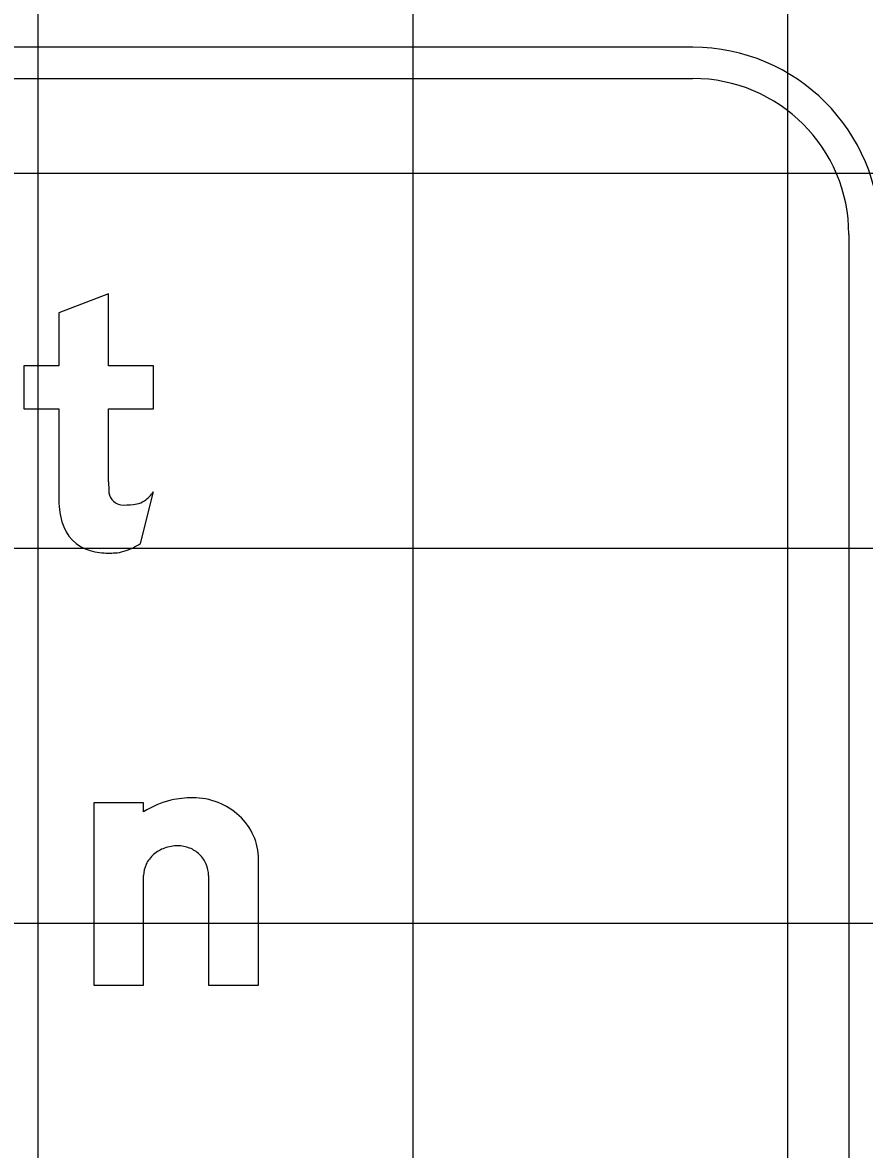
# Model space of a CAD drawing. Extents: x 1797809 to 2198143, y 249608 to 1237864.
# Drawn here: x 2196338.62 to 2196343.11, y 1237296.9 to 1237302.91 of the extents above; entities that cross this region are included whole.
import ezdxf

# ---------------------------------------------------------------- set-up
doc = ezdxf.new("R2010")
doc.units = 0
for name, color, linetype in [('GSBWFILL', 7, 'Continuous'), ('GSCOLORFILL', 7, 'Continuous'), ('GSOUTLINE', 7, 'Continuous'), ('GSSHT', 7, 'Continuous')]:
    doc.layers.add(name, color=color, linetype=linetype)

msp = doc.modelspace()

# ---------------------------------------------------------------- linework, layer by layer
at = {"layer": 'GSBWFILL'}
for p, q in [((2196339.2518, 1237300.1318), (2196339.3219, 1237300.4075)), ((2196339.6149, 1237298.3602), (2196339.6149, 1237297.776))]:
    msp.add_line(p, q, dxfattribs=at)
for points in [[(2196339.0821, 1237300.46), (2196339.0821, 1237300.8496), (2196339.3219, 1237300.8496), (2196339.3219, 1237301.0794), (2196339.0821, 1237301.0794), (2196339.0821, 1237301.4623), (2196338.8157, 1237301.3613), (2196338.8157, 1237301.0794), (2196338.6293, 1237301.0794), (2196338.6293, 1237300.8496), (2196338.8157, 1237300.8496), (2196338.8157, 1237300.3795)], [(2196339.2686, 1237298.7003), (2196339.2686, 1237298.7484), (2196339.0022, 1237298.7484), (2196339.0022, 1237297.776), (2196339.2686, 1237297.776), (2196339.2686, 1237298.3602)], [(2196339.6149, 1237297.776), (2196339.8813, 1237297.776), (2196339.8813, 1237298.4479)]]:
    msp.add_lwpolyline(points, dxfattribs=at)
for centre, major_axis, ratio, start_param, end_param in [((2196340.7497, 1237300.46), (0, 1.6676), 0.999997, 1.570796, 1.606005), ((2196339.1587, 1237300.4142), (0, 0.0766), 0.999997, 1.74085, 2.407828), ((2196339.1466, 1237300.5383), (0, 0.2187), 0.999997, 3.756278, 4.071638), ((2196339.3326, 1237300.3795), (0, 0.5169), 0.999997, 1.570796, 1.830698), ((2196339.1611, 1237300.4169), (0, 0.0802), 0.999997, 2.407828, 3.141593), ((2196339.1611, 1237300.7574), (0, 0.4207), 0.999997, 3.141593, 3.310762), ((2196339.2151, 1237300.4412), (0, 0.0999), 0.999997, 3.310762, 3.756278), ((2196339.0423, 1237300.3023), (0, 0.2165), 0.999997, 1.830698, 2.869526), ((2196339.0821, 1237300.4451), (0, 0.3648), 0.999997, 2.869526, 3.141593), ((2196339.1019, 1237300.2974), (0, 0.2165), 0.999997, 3.205734, 3.427755), ((2196339.0736, 1237300.3938), (0, 0.3169), 0.999997, 3.427755, 3.738844), ((2196339.0821, 1237300.6057), (0, 0.5253), 0.999997, 3.141593, 3.205734), ((2196339.5309, 1237298.2422), (0, 0.5328), 0.999996, 0, 0.219986), ((2196339.5309, 1237298.4), (0, 0.375), 0.999996, 5.914285, 6.283185), ((2196339.5263, 1237298.2957), (0, 0.4797), 0.999996, 0.235088, 0.567132), ((2196339.5399, 1237298.4233), (0, 0.35), 0.999996, 5.532258, 5.914285), ((2196339.5538, 1237298.4383), (0, 0.3295), 0.999996, 5.130076, 5.532258), ((2196339.5755, 1237298.4479), (0, 0.3059), 0.999996, 4.712389, 5.130076), ((2196339.4287, 1237298.3501), (0, 0.1623), 0.999996, 0.715718, 1.126231), ((2196339.4424, 1237298.3342), (0, 0.1833), 0.999996, 0.345704, 0.715718), ((2196339.4514, 1237298.3094), (0, 0.2097), 0.999996, 0, 0.345704), ((2196339.4514, 1237298.3508), (0, 0.1683), 0.999996, 5.900624, 6.283185), ((2196339.4532, 1237298.3554), (0, 0.1634), 0.999996, 5.51227, 5.900624), ((2196339.456, 1237298.3583), (0, 0.1593), 0.999996, 5.115435, 5.51227), ((2196339.4074, 1237298.3602), (0, 0.1388), 0.999996, 1.126231, 1.570796), ((2196339.4605, 1237298.3602), (0, 0.1545), 0.999996, 4.712389, 5.115435)]:
    msp.add_ellipse(centre, major_axis=major_axis, ratio=ratio, start_param=start_param, end_param=end_param, dxfattribs=at)
at = {"layer": 'GSCOLORFILL'}
for p, q in [((2196342.199, 1237302.7782), (2196327.214, 1237302.7782)), ((2196327.214, 1237302.6117), (2196342.199, 1237302.6117)), ((2196343.0315, 1237301.7792), (2196343.0315, 1237293.7872)), ((2196339.2518, 1237300.1318), (2196339.3219, 1237300.4075)), ((2196339.6149, 1237298.3602), (2196339.6149, 1237297.776))]:
    msp.add_line(p, q, dxfattribs=at)
for points in [[(2196339.0821, 1237300.46), (2196339.0821, 1237300.8496), (2196339.3219, 1237300.8496), (2196339.3219, 1237301.0794), (2196339.0821, 1237301.0794), (2196339.0821, 1237301.4623), (2196338.8157, 1237301.3613), (2196338.8157, 1237301.0794), (2196338.6293, 1237301.0794), (2196338.6293, 1237300.8496), (2196338.8157, 1237300.8496), (2196338.8157, 1237300.3795)], [(2196339.2686, 1237298.7003), (2196339.2686, 1237298.7484), (2196339.0022, 1237298.7484), (2196339.0022, 1237297.776), (2196339.2686, 1237297.776), (2196339.2686, 1237298.3602)], [(2196339.6149, 1237297.776), (2196339.8813, 1237297.776), (2196339.8813, 1237298.4479)]]:
    msp.add_lwpolyline(points, dxfattribs=at)
for radius in [0.999, 0.8325]:
    msp.add_arc((2196342.199, 1237301.7792), radius, 0, 90, dxfattribs=at)
for centre, major_axis, ratio, start_param, end_param in [((2196340.7497, 1237300.46), (0, 1.6676), 0.999997, 1.570796, 1.606005), ((2196339.1587, 1237300.4142), (0, 0.0766), 0.999997, 1.74085, 2.407828), ((2196339.1466, 1237300.5383), (0, 0.2187), 0.999997, 3.756278, 4.071638), ((2196339.3326, 1237300.3795), (0, 0.5169), 0.999997, 1.570796, 1.830698), ((2196339.1611, 1237300.4169), (0, 0.0802), 0.999997, 2.407828, 3.141593), ((2196339.1611, 1237300.7574), (0, 0.4207), 0.999997, 3.141593, 3.310762), ((2196339.2151, 1237300.4412), (0, 0.0999), 0.999997, 3.310762, 3.756278), ((2196339.0423, 1237300.3023), (0, 0.2165), 0.999997, 1.830698, 2.869526), ((2196339.0821, 1237300.4451), (0, 0.3648), 0.999997, 2.869526, 3.141593), ((2196339.1019, 1237300.2974), (0, 0.2165), 0.999997, 3.205734, 3.427755), ((2196339.0736, 1237300.3938), (0, 0.3169), 0.999997, 3.427755, 3.738844), ((2196339.0821, 1237300.6057), (0, 0.5253), 0.999997, 3.141593, 3.205734), ((2196339.5309, 1237298.2422), (0, 0.5328), 0.999996, 0, 0.219986), ((2196339.5309, 1237298.4), (0, 0.375), 0.999996, 5.914285, 6.283185), ((2196339.5263, 1237298.2957), (0, 0.4797), 0.999996, 0.235088, 0.567132), ((2196339.5399, 1237298.4233), (0, 0.35), 0.999996, 5.532258, 5.914285), ((2196339.5538, 1237298.4383), (0, 0.3295), 0.999996, 5.130076, 5.532258), ((2196339.5755, 1237298.4479), (0, 0.3059), 0.999996, 4.712389, 5.130076), ((2196339.4287, 1237298.3501), (0, 0.1623), 0.999996, 0.715718, 1.126231), ((2196339.4424, 1237298.3342), (0, 0.1833), 0.999996, 0.345704, 0.715718), ((2196339.4514, 1237298.3094), (0, 0.2097), 0.999996, 0, 0.345704), ((2196339.4514, 1237298.3508), (0, 0.1683), 0.999996, 5.900624, 6.283185), ((2196339.4532, 1237298.3554), (0, 0.1634), 0.999996, 5.51227, 5.900624), ((2196339.456, 1237298.3583), (0, 0.1593), 0.999996, 5.115435, 5.51227), ((2196339.4074, 1237298.3602), (0, 0.1388), 0.999996, 1.126231, 1.570796), ((2196339.4605, 1237298.3602), (0, 0.1545), 0.999996, 4.712389, 5.115435)]:
    msp.add_ellipse(centre, major_axis=major_axis, ratio=ratio, start_param=start_param, end_param=end_param, dxfattribs=at)
at = {"layer": 'GSOUTLINE'}
for p, q in [((2196339.2518, 1237300.1318), (2196339.3219, 1237300.4075)), ((2196339.6149, 1237298.3602), (2196339.6149, 1237297.776))]:
    msp.add_line(p, q, dxfattribs=at)
for points in [[(2196339.0821, 1237300.46), (2196339.0821, 1237300.8496), (2196339.3219, 1237300.8496), (2196339.3219, 1237301.0794), (2196339.0821, 1237301.0794), (2196339.0821, 1237301.4623), (2196338.8157, 1237301.3613), (2196338.8157, 1237301.0794), (2196338.6293, 1237301.0794), (2196338.6293, 1237300.8496), (2196338.8157, 1237300.8496), (2196338.8157, 1237300.3795)], [(2196339.2686, 1237298.7003), (2196339.2686, 1237298.7484), (2196339.0022, 1237298.7484), (2196339.0022, 1237297.776), (2196339.2686, 1237297.776), (2196339.2686, 1237298.3602)], [(2196339.6149, 1237297.776), (2196339.8813, 1237297.776), (2196339.8813, 1237298.4479)]]:
    msp.add_lwpolyline(points, dxfattribs=at)
for centre, major_axis, ratio, start_param, end_param in [((2196340.7497, 1237300.46), (0, 1.6676), 0.999997, 1.570796, 1.606005), ((2196339.1587, 1237300.4142), (0, 0.0766), 0.999997, 1.74085, 2.407828), ((2196339.1466, 1237300.5383), (0, 0.2187), 0.999997, 3.756278, 4.071638), ((2196339.3326, 1237300.3795), (0, 0.5169), 0.999997, 1.570796, 1.830698), ((2196339.1611, 1237300.4169), (0, 0.0802), 0.999997, 2.407828, 3.141593), ((2196339.1611, 1237300.7574), (0, 0.4207), 0.999997, 3.141593, 3.310762), ((2196339.2151, 1237300.4412), (0, 0.0999), 0.999997, 3.310762, 3.756278), ((2196339.0423, 1237300.3023), (0, 0.2165), 0.999997, 1.830698, 2.869526), ((2196339.0821, 1237300.4451), (0, 0.3648), 0.999997, 2.869526, 3.141593), ((2196339.1019, 1237300.2974), (0, 0.2165), 0.999997, 3.205734, 3.427755), ((2196339.0736, 1237300.3938), (0, 0.3169), 0.999997, 3.427755, 3.738844), ((2196339.0821, 1237300.6057), (0, 0.5253), 0.999997, 3.141593, 3.205734), ((2196339.5309, 1237298.2422), (0, 0.5328), 0.999996, 0, 0.219986), ((2196339.5309, 1237298.4), (0, 0.375), 0.999996, 5.914285, 6.283185), ((2196339.5263, 1237298.2957), (0, 0.4797), 0.999996, 0.235088, 0.567132), ((2196339.5399, 1237298.4233), (0, 0.35), 0.999996, 5.532258, 5.914285), ((2196339.5538, 1237298.4383), (0, 0.3295), 0.999996, 5.130076, 5.532258), ((2196339.5755, 1237298.4479), (0, 0.3059), 0.999996, 4.712389, 5.130076), ((2196339.4287, 1237298.3501), (0, 0.1623), 0.999996, 0.715718, 1.126231), ((2196339.4424, 1237298.3342), (0, 0.1833), 0.999996, 0.345704, 0.715718), ((2196339.4514, 1237298.3094), (0, 0.2097), 0.999996, 0, 0.345704), ((2196339.4514, 1237298.3508), (0, 0.1683), 0.999996, 5.900624, 6.283185), ((2196339.4532, 1237298.3554), (0, 0.1634), 0.999996, 5.51227, 5.900624), ((2196339.456, 1237298.3583), (0, 0.1593), 0.999996, 5.115435, 5.51227), ((2196339.4074, 1237298.3602), (0, 0.1388), 0.999996, 1.126231, 1.570796), ((2196339.4605, 1237298.3602), (0, 0.1545), 0.999996, 4.712389, 5.115435)]:
    msp.add_ellipse(centre, major_axis=major_axis, ratio=ratio, start_param=start_param, end_param=end_param, dxfattribs=at)
at = {"layer": 'GSSHT'}
for p, q in [((2196338.7065, 1237258.1062), (2196338.7065, 1237318.1062)), ((2196340.7065, 1237258.1062), (2196340.7065, 1237318.1062)), ((2196342.7065, 1237258.1062), (2196342.7065, 1237318.1062)), ((2196264.7065, 1237302.1062), (2196394.7065, 1237302.1062)), ((2196264.7065, 1237300.1062), (2196394.7065, 1237300.1062)), ((2196264.7065, 1237298.1062), (2196394.7065, 1237298.1062))]:
    msp.add_line(p, q, dxfattribs=at)

doc.saveas('drawing.dxf')
